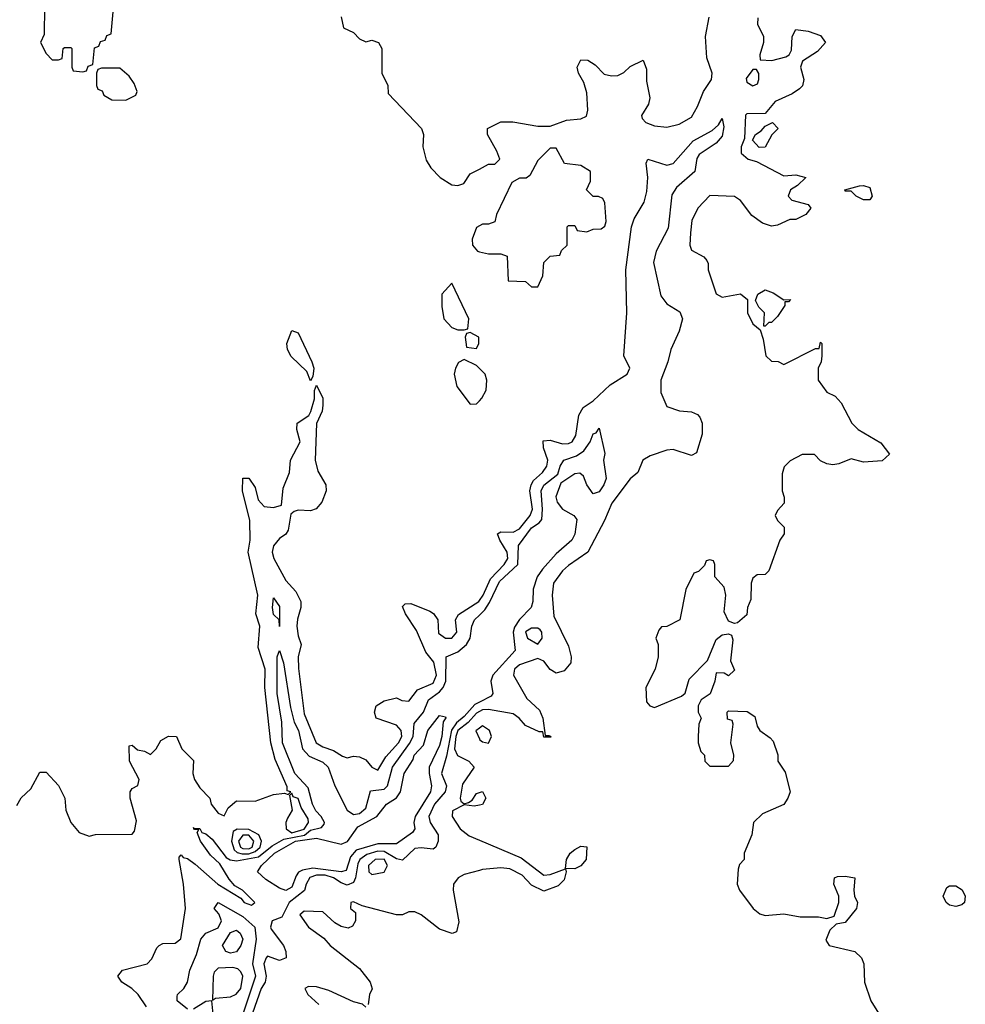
# Model space of a CAD drawing. Header units: inches. Extents: x 2380053 to 2584298, y 380219 to 546618.
# Tile 361 of 656: x 2548504 to 2551581, y 400118 to 403324. Entities that reach past the tile are written whole.
import ezdxf

# ---------------------------------------------------------------- set-up
doc = ezdxf.new("R2010")
doc.units = ezdxf.units.IN
doc.header["$MEASUREMENT"] = 0
doc.layers.add('C5440', color=7, linetype='Continuous')
doc.layers.add('C5450', color=7, linetype='Continuous')

msp = doc.modelspace()

# ---------------------------------------------------------------- linework, layer by layer
at = {"layer": 'C5440', "color": 2}
for points, elevation in [([(2548584.7, 403364.7), (2548583.6, 403276.4), (2548572, 403250), (2548590, 403214), (2548610, 403194), (2548630, 403194), (2548642, 403198), (2548646, 403230), (2548650, 403234), (2548670, 403234), (2548674, 403230), (2548674, 403170), (2548678, 403158), (2548710, 403154), (2548722, 403158), (2548727.3, 403172.7), (2548742, 403178), (2548747.3, 403232.7), (2548762, 403238), (2548767.3, 403252.7), (2548782, 403258), (2548787.3, 403272.7), (2548802, 403278), (2548808, 403350)], 26), ([(2549550, 403334), (2549558, 403298), (2549590, 403282), (2549610, 403262), (2549630, 403252), (2549650, 403258), (2549672, 403250), (2549682, 403230), (2549682, 403150), (2549702, 403110), (2549703.6, 403083.6), (2549811.3, 402970), (2549818, 402950), (2549816, 402910), (2549827.1, 402867.1), (2549842, 402842), (2549872, 402810), (2549910, 402786), (2549930, 402784.7), (2549948.8, 402791.1), (2549970, 402822), (2550000, 402838)], 26), ([(2550000, 402653), (2549990, 402648), (2549976, 402610), (2549978, 402590), (2549994, 402570), (2550000, 402568.7)], 26), ([(2550000, 402188.3), (2549990, 402198), (2549950, 402218), (2549931.6, 402208.4), (2549922, 402190), (2549918, 402170), (2549926, 402130), (2549970, 402072), (2549990, 402074), (2550000, 402083.6)], 26), ([(2548494.6, 400765.4), (2548508.8, 400791.1), (2548540.4, 400819.6), (2548570, 400874), (2548590, 400874), (2548630.9, 400830.9), (2548651, 400790), (2548654.8, 400750), (2548670.6, 400710.6), (2548698, 400678), (2548730, 400666), (2548750.9, 400670.9), (2548870, 400672), (2548878, 400682), (2548884, 400716), (2548863.6, 400790), (2548863.7, 400810), (2548870, 400821), (2548889, 400831), (2548893.2, 400850), (2548860.9, 400910), (2548860.4, 400959.6), (2548870, 400962), (2548887.1, 400947.1), (2548910, 400942.8), (2548930, 400931.3), (2548948.7, 400950), (2548963.1, 400976.9), (2548988.8, 400991.1), (2549014, 400990), (2549032, 400950), (2549070, 400912), (2549067.3, 400870), (2549073.4, 400850), (2549090, 400822.8), (2549122.8, 400790), (2549127.7, 400770), (2549150, 400741), (2549170, 400732), (2549182, 400758), (2549210, 400781), (2549270, 400779.3), (2549330, 400802), (2549366, 400806), (2549378, 400802), (2549386, 400810), (2549374, 400814), (2549374, 400826), (2549335.2, 400915.2), (2549321.7, 400970), (2549301.5, 401150), (2549303.1, 401210), (2549280.5, 401280.5), (2549285.6, 401350), (2549273, 401390), (2549279.1, 401450), (2549247.8, 401590), (2549254.5, 401630), (2549253.3, 401693.3), (2549229.5, 401790), (2549230, 401832), (2549250, 401831), (2549270, 401801), (2549280.5, 401760.5), (2549299.6, 401739.6), (2549330, 401735.5), (2549356.1, 401743.9), (2549361, 401799), (2549382, 401850), (2549385.1, 401890), (2549416.9, 401950), (2549406.3, 401990), (2549407.3, 402010), (2549444.9, 402035.1), (2549451.8, 402048.2), (2549463, 402090), (2549463.2, 402116.8), (2549470, 402134), (2549490, 402092), (2549490.4, 402069.6), (2549488, 402050), (2549470.4, 402009.6), (2549465.3, 401890), (2549474.1, 401854.1), (2549500.4, 401810), (2549501.6, 401790), (2549487.2, 401752.8), (2549468.7, 401731.3), (2549450, 401725.6), (2549410, 401726.9), (2549396.7, 401723.3), (2549386.1, 401713.9), (2549377.8, 401662.2), (2549370, 401649.3), (2549350, 401635.1), (2549330, 401611.6), (2549325.4, 401590), (2549331.4, 401570), (2549370, 401498), (2549402.3, 401462.3), (2549419.1, 401430), (2549419.1, 401410), (2549407.8, 401372.2), (2549406.3, 401350), (2549410, 401318), (2549420.5, 401290), (2549410.3, 401250), (2549411.7, 401211.7), (2549430, 401064.7), (2549468.6, 400970), (2549490, 400957.1), (2549525.3, 400945.3), (2549554, 400926), (2549570, 400921), (2549590, 400926.8), (2549610, 400924), (2549630, 400914), (2549650, 400890.6), (2549670, 400880.7), (2549695.8, 400924.2), (2549736.4, 400970), (2549747.8, 400990), (2549745.1, 401010), (2549730, 401027), (2549664, 401050), (2549659, 401070), (2549664, 401090), (2549690, 401106.8), (2549730, 401116), (2549747.9, 401107.9), (2549770, 401104.9), (2549798, 401142), (2549850, 401164), (2549860.3, 401190), (2549851.9, 401231.9), (2549825.4, 401265.4), (2549795.4, 401335.4), (2549759, 401390), (2549750, 401414), (2549758, 401422), (2549776.4, 401423.6), (2549838.8, 401398.8), (2549850.5, 401390.5), (2549864.9, 401370), (2549866.9, 401326.9), (2549890, 401310.6), (2549910, 401310.7), (2549926.6, 401330), (2549922, 401370), (2549932.2, 401387.8), (2549997.6, 401430), (2550000, 401433.3)], 22), ([(2549071.2, 400691), (2549090, 400690.6), (2549097.3, 400677.3), (2549110, 400673), (2549130, 400656.4), (2549175.9, 400595.9), (2549188.7, 400588.7), (2549210, 400585.4), (2549281.5, 400598.5), (2549325.8, 400634.2), (2549363.7, 400656.3), (2549430.6, 400669.4), (2549450, 400685.1), (2549486.2, 400693.8), (2549494.7, 400705.3), (2549496.4, 400710), (2549485.6, 400730), (2549467.9, 400747.9), (2549456.5, 400770), (2549442.9, 400822.8), (2549399.8, 400870), (2549359.8, 400970), (2549356.6, 401036.6), (2549342, 401130), (2549342, 401250), (2549349.3, 401270.7), (2549362, 401230), (2549384.9, 401084.9), (2549397, 401037), (2549411.2, 401010), (2549424, 400950), (2549446.1, 400926.1), (2549490, 400906.5), (2549507.6, 400890), (2549529.5, 400829.5), (2549570, 400750.4), (2549590, 400736.9), (2549610, 400740.2), (2549630, 400757.1), (2549646, 400814), (2549690, 400819.1), (2549700.9, 400830), (2549717.3, 400890), (2549772.9, 400967.1), (2549783.9, 400990), (2549787.3, 401032.7), (2549817.6, 401070), (2549834.7, 401110), (2549870, 401135.8), (2549882.2, 401150), (2549890.7, 401170), (2549891.8, 401250), (2549930, 401266.5), (2549958, 401290), (2549969.8, 401310), (2549975.6, 401350), (2549984, 401370), (2550000, 401385.7)], 18), ([(2550000, 401102.2), (2549985.2, 401094.8), (2549950, 401055), (2549925.2, 401034.8), (2549908.8, 401011.2), (2549893.2, 400926.8), (2549876.2, 400870), (2549892.8, 400830), (2549889, 400810), (2549853.8, 400770), (2549835.8, 400730), (2549839.6, 400710), (2549866, 400670), (2549866.3, 400650), (2549858.4, 400630), (2549850, 400623.5), (2549810, 400628), (2549790, 400625.6), (2549750, 400587.9), (2549730, 400591.7), (2549690, 400616.2), (2549670, 400617.1), (2549634, 400606), (2549611.2, 400590), (2549603.9, 400576.1), (2549596.6, 400530), (2549590, 400515.1), (2549570, 400506.6), (2549550, 400513.6), (2549525.7, 400530), (2549498.5, 400538.5), (2549470, 400539.3), (2549448.3, 400531.7), (2549436, 400510), (2549431.1, 400488.9), (2549380.7, 400450), (2549357.5, 400402.5), (2549326, 400390), (2549320.3, 400370), (2549322.9, 400362.8), (2549363, 400310), (2549370.6, 400290), (2549370.8, 400270), (2549350, 400260.9), (2549310, 400275.1), (2549306, 400270), (2549298.7, 400250), (2549306.2, 400210), (2549303.2, 400190), (2549290, 400169.6), (2549262, 400090)], 18), ([(2550000, 401071.7), (2549990, 401066.2), (2549963.7, 401036.3), (2549930.2, 401010), (2549923.4, 400990), (2549918.9, 400950), (2549928.8, 400928.8), (2549966, 400910), (2549983, 400890), (2549944.9, 400835.1), (2549937.3, 400790), (2549939.6, 400779.6), (2549950, 400771), (2549964.7, 400775.3), (2549976.5, 400783.5), (2549990, 400804.7), (2550000, 400807.7)], 22), ([(2550000, 401017.4), (2549988.5, 401008.5), (2550000, 400982.4)], 26), ([(2550000, 400767.1), (2549983.2, 400763.2), (2549950, 400768), (2549912, 400748), (2549911.3, 400730), (2549937.3, 400690), (2549967, 400667), (2550000, 400653)], 22), ([(2548917.2, 400110), (2548889.2, 400150), (2548869.4, 400170), (2548836, 400190), (2548824, 400210), (2548839, 400230), (2548919, 400250), (2548934, 400266), (2548950, 400302), (2548958, 400310), (2548970, 400316), (2549010, 400318), (2549028.8, 400331.1), (2549043.7, 400430), (2549037.2, 400510), (2549022.7, 400590), (2549022.7, 400597.3), (2549030, 400604.7), (2549036.3, 400596.3), (2549050, 400592.7), (2549074.7, 400574.7), (2549149.2, 400509.2), (2549224.2, 400464.2), (2549234.8, 400450), (2549258.9, 400441.1), (2549269, 400450), (2549229, 400490), (2549204.2, 400504.2), (2549185.6, 400525.6), (2549155.8, 400575.8), (2549124.5, 400604.5), (2549092.7, 400650), (2549082, 400678), (2549087.3, 400687.3), (2549072.7, 400687.3), (2549071.2, 400691)], 18), ([(2550000, 400554.4), (2549950, 400541.2), (2549931.3, 400530), (2549916, 400510), (2549914.8, 400490), (2549933.4, 400386.6), (2549925.4, 400354.6), (2549910.8, 400349.2), (2549870, 400362.7), (2549810, 400409.2), (2549790, 400419), (2549770, 400419), (2549750, 400409.2), (2549730, 400409.2), (2549619, 400439), (2549590, 400452.3), (2549582, 400450), (2549581, 400430), (2549596.8, 400416.8), (2549597.3, 400390), (2549587.3, 400372.7), (2549573.4, 400366.6), (2549550, 400372.3), (2549530, 400383.7), (2549490, 400419.3), (2549430, 400421.2), (2549416, 400410), (2549443.7, 400370), (2549493.7, 400333.7), (2549514.9, 400310), (2549610, 400235.5), (2549644, 400190), (2549650.8, 400169.2), (2549642, 400150), (2549638, 400118)], 22), ([(2549050, 400103), (2549017, 400130), (2549016.5, 400143.5), (2549017.2, 400150), (2549038, 400170), (2549049.7, 400190.3), (2549058, 400230), (2549079.4, 400280.6), (2549093.3, 400330), (2549110, 400350.3), (2549150, 400367.6), (2549161.3, 400390), (2549152.5, 400412.5), (2549137.2, 400430), (2549150, 400450.3), (2549230, 400404.4), (2549268.8, 400370), (2549273.6, 400330), (2549262, 400250), (2549271.7, 400210), (2549231.4, 400090)], 14), ([(2549630, 400109), (2549619.3, 400119.3), (2549590, 400126.6), (2549510, 400163.7), (2549470, 400175.1), (2549443.5, 400176.5), (2549432, 400170), (2549442, 400150), (2549478, 400118)], 22), ([(2549135, 400075), (2549129.3, 400129.3), (2549110, 400128), (2549070, 400103.1)], 14)]:
    msp.add_lwpolyline(points, dxfattribs=dict(at, elevation=elevation))
for points, elevation in [([(2548830, 403166), (2548770, 403166), (2548758, 403162), (2548754, 403150), (2548754, 403110), (2548758, 403098), (2548772.7, 403092.7), (2548778, 403078), (2548803.6, 403063.6), (2548850, 403062), (2548882, 403078), (2548886, 403090), (2548876.4, 403116.4), (2548860.4, 403140.4)], 26), ([(2549910, 402466), (2549878, 402430), (2549878, 402390), (2549884.7, 402350), (2549910, 402322), (2549930, 402314), (2549950, 402314), (2549962, 402318), (2549966, 402350)], 26), ([(2549450, 402148), (2549438.6, 402178.6), (2549387.7, 402227.7), (2549376, 402250), (2549373.2, 402270), (2549390, 402312), (2549410, 402304.7), (2549454.8, 402210), (2549461, 402190), (2549458, 402162)], 22), ([(2549970, 402306), (2549958, 402302), (2549954, 402290), (2549958, 402258), (2549990, 402254), (2549998, 402270), (2549998, 402290)], 26), ([(2549350, 401348), (2549348, 401370), (2549330, 401388), (2549326.9, 401410), (2549330, 401442), (2549350, 401414)], 18), ([(2549730, 400640.5), (2549670, 400641.4), (2549599.5, 400620.5), (2549580.9, 400599.1), (2549566.1, 400553.9), (2549550, 400549.8), (2549458.1, 400561.9), (2549424.5, 400555.5), (2549411.4, 400548.6), (2549403.4, 400536.6), (2549390, 400499.6), (2549370, 400488.6), (2549350, 400496.2), (2549305.2, 400525.2), (2549277.6, 400550), (2549291.1, 400570), (2549332.9, 400610), (2549401.3, 400650), (2549470, 400659.3), (2549550, 400640.3), (2549571.1, 400648.9), (2549604, 400696), (2549666.6, 400730), (2549697.2, 400770), (2549730, 400790.5), (2549743, 400810), (2549755.1, 400870), (2549784.7, 400915.3), (2549788.1, 400930), (2549817.7, 400962.3), (2549832.7, 401010), (2549870, 401058.8), (2549890, 401054), (2549891, 401051), (2549881.6, 401038.4), (2549877.8, 400990), (2549870, 400961.2), (2549836.5, 400890), (2549836.1, 400870), (2549844.6, 400830), (2549840.3, 400810), (2549791.4, 400730), (2549786.7, 400710), (2549790.4, 400690), (2549782.4, 400677.6)], 14), ([(2549390, 400806), (2549382, 400798), (2549391, 400750), (2549375, 400725), (2549370.1, 400710), (2549371, 400690), (2549390, 400677.2), (2549430, 400688.6), (2549443.8, 400710), (2549442.6, 400722.6), (2549419.5, 400759.5), (2549410, 400788.7), (2549393.6, 400793.6)], 22), ([(2549071.2, 400691), (2549070, 400694), (2549071, 400691)], 18), ([(2549211.4, 400688.6), (2549198.6, 400681.4), (2549193.4, 400650), (2549201.8, 400621.8), (2549212.2, 400612.2), (2549227.9, 400607.9), (2549250, 400608.8), (2549270, 400615.5), (2549286.2, 400630), (2549291.1, 400650), (2549282.2, 400670), (2549250, 400687.2)], 22), ([(2549250, 400669.1), (2549230, 400669), (2549215.6, 400650), (2549222.6, 400630), (2549230, 400625.3), (2549250, 400624.3), (2549260.6, 400630), (2549265.8, 400650)], 26), ([(2549690, 400590.5), (2549661.3, 400590), (2549639.5, 400570), (2549640.7, 400550), (2549650, 400540.7), (2549690, 400548.9), (2549700.9, 400570)], 22), ([(2549190, 400284.5), (2549175.3, 400290), (2549163.7, 400310), (2549190, 400352.2), (2549210, 400359.5), (2549221.6, 400350), (2549230.2, 400330), (2549223.8, 400310), (2549210, 400289.4)], 10), ([(2549198, 400238), (2549150, 400236.4), (2549137.4, 400222.6), (2549133.4, 400210), (2549132, 400132), (2549141.2, 400138.9), (2549190, 400143), (2549208.2, 400151.8), (2549223.2, 400170), (2549229.8, 400209.8), (2549224, 400224), (2549213.8, 400233.8)], 14)]:
    msp.add_lwpolyline(points, close=True, dxfattribs=dict(at, elevation=elevation))
at = {"layer": 'C5450', "color": 2}
for points, elevation in [([(2550000, 402838), (2550030, 402854), (2550050, 402854), (2550066, 402870), (2550056.4, 402896.4), (2550026, 402950), (2550026, 402970), (2550070, 402991.3), (2550108.8, 402991.1), (2550190, 402978), (2550230, 402978), (2550283.1, 402996.9), (2550330, 403001), (2550348, 403010), (2550353.2, 403030), (2550350, 403086), (2550340.2, 403120.2), (2550322, 403150), (2550318, 403170), (2550330, 403194), (2550352.7, 403192.7), (2550376.9, 403176.9), (2550406.4, 403146.4), (2550430, 403141), (2550450, 403142), (2550470, 403152), (2550490, 403172), (2550532.7, 403192.7), (2550543.6, 403163.6), (2550543.5, 403123.5), (2550554.8, 403070), (2550550.7, 403049.3), (2550527.5, 403012.5), (2550530, 403002), (2550542, 402990), (2550570, 402978.8), (2550610, 402974.8), (2550650, 402984), (2550690, 403007.3), (2550710, 403042), (2550729, 403090), (2550754.7, 403130), (2550757.6, 403150), (2550739.5, 403199.5), (2550735.6, 403270), (2550747.7, 403332.3)], 26), ([(2550906, 403330), (2550904.7, 403310), (2550924.7, 403270), (2550924.7, 403250), (2550912, 403210), (2550914, 403194), (2550951.6, 403191.6), (2550997.2, 403202.8), (2551008, 403210), (2551015.3, 403224.7), (2551018, 403270), (2551030, 403292), (2551070, 403286.8), (2551110, 403272.7), (2551126, 403250), (2551099.9, 403220.1), (2551051, 403189), (2551044.7, 403170), (2551056, 403130), (2551050.9, 403109.1), (2551041, 403099), (2551017.6, 403082.4), (2550962.4, 403057.6), (2550930, 403019.3), (2550870, 403017.2), (2550866.2, 403013.8), (2550862.8, 402937.2), (2550851.3, 402910), (2550852, 402890), (2550874, 402870), (2550902, 402862), (2550990, 402816), (2551030, 402818.8), (2551062, 402810), (2551035.3, 402784.7), (2551012, 402770), (2551004.7, 402750), (2551016.9, 402736.9), (2551070, 402722), (2551078, 402710), (2551062, 402690), (2551030, 402673.2), (2551010, 402673.2), (2550970, 402655.1), (2550950, 402652), (2550921.3, 402661.3), (2550886.2, 402686.2), (2550850, 402735.3), (2550830, 402749), (2550750, 402752), (2550711, 402710), (2550691.3, 402670), (2550686.8, 402630), (2550684.7, 402590), (2550690, 402574), (2550730, 402552), (2550739.8, 402539.8), (2550744.7, 402530), (2550744.7, 402510), (2550770, 402432), (2550790, 402421), (2550850, 402432), (2550872.7, 402412.7), (2550872, 402370), (2550890, 402334), (2550914, 402314), (2550923.6, 402283.6), (2550932, 402230), (2550950, 402212), (2550971.6, 402211.6), (2550990, 402202), (2551094, 402254), (2551106, 402254), (2551110, 402274), (2551114, 402270), (2551114, 402230), (2551112, 402210), (2551102, 402190), (2551102, 402150), (2551130, 402112), (2551158, 402098), (2551176.9, 402076.9), (2551212, 402010), (2551232, 401990), (2551306.4, 401946.4), (2551334, 401910), (2551310, 401888), (2551250, 401884), (2551210, 401894), (2551170, 401878), (2551150, 401875.3), (2551130, 401878), (2551110, 401888), (2551090, 401908), (2551050, 401908), (2551011.6, 401888.4), (2550991.6, 401868.4), (2550985.4, 401845.4), (2550984.7, 401790), (2550992, 401770), (2550992, 401750), (2550970, 401726), (2550962, 401710), (2550970, 401694), (2550991.6, 401671.6), (2550992, 401650), (2550978, 401630), (2550942, 401530), (2550930, 401518), (2550903.6, 401516.4), (2550890, 401506), (2550884.7, 401490), (2550883.6, 401436.4), (2550872, 401410), (2550870, 401386), (2550839.6, 401360.4), (2550830, 401358), (2550810, 401366), (2550796.4, 401396.4), (2550802, 401450), (2550796.4, 401476.4), (2550766, 401510), (2550766, 401550), (2550762, 401562), (2550750, 401566), (2550738, 401562), (2550732.7, 401547.3), (2550712.7, 401527.3), (2550698, 401522), (2550671.2, 401468.9), (2550652, 401370), (2550610, 401348), (2550592.7, 401347.3), (2550583.6, 401336.4), (2550574, 401310), (2550582, 401290), (2550582, 401250), (2550572, 401210), (2550542, 401150), (2550543.6, 401103.6), (2550554, 401090), (2550570, 401084.7), (2550658, 401122), (2550669, 401131), (2550682.7, 401177.3), (2550742.7, 401237.3), (2550770, 401306), (2550790, 401321), (2550810, 401324.7), (2550819.8, 401319.8), (2550824.7, 401304.7), (2550816.9, 401236.9), (2550830, 401206), (2550810, 401188), (2550796.4, 401196.4), (2550770, 401198), (2550766, 401170), (2550750.7, 401129.3), (2550722, 401110), (2550712, 401090), (2550712, 401070), (2550722, 401050), (2550714, 401030), (2550712, 400990), (2550712, 400970), (2550721, 400941), (2550732, 400930), (2550734, 400910), (2550750, 400894), (2550810, 400894), (2550827.3, 400912.7), (2550828, 400930), (2550818, 400970), (2550826, 401030), (2550822, 401042), (2550807.3, 401047.3), (2550806, 401070), (2550810, 401074), (2550871.6, 401071.6), (2550896, 401056), (2550903.6, 401023.6), (2550912, 401010), (2550946.4, 400986.4), (2550955.3, 400975.3), (2550970.9, 400930.9), (2550971.3, 400910), (2550994.4, 400874.4), (2551010.7, 400810.7), (2551004, 400790), (2550990, 400769.4), (2550921, 400739), (2550892, 400710), (2550886, 400670), (2550862, 400610), (2550862, 400590), (2550846.4, 400573.6), (2550842, 400558), (2550838.8, 400510), (2550846, 400490), (2550890.7, 400430), (2550912.5, 400412.5), (2550930, 400407.7), (2550990, 400413.4), (2551043.5, 400403.5), (2551103.5, 400403.5), (2551130, 400398), (2551154.6, 400405.4), (2551169, 400450), (2551169, 400470), (2551153.2, 400510), (2551155.3, 400530), (2551165.1, 400534.9), (2551190, 400535.5), (2551222, 400530), (2551218.8, 400490), (2551221, 400470), (2551230.6, 400450), (2551226.8, 400430), (2551190, 400385.2), (2551161, 400379), (2551140.5, 400359.5), (2551127.5, 400327.5), (2551138, 400310), (2551222, 400290), (2551242.8, 400270), (2551250.8, 400250), (2551253.4, 400190), (2551274, 400130), (2551298.8, 400090)], 26), ([(2550000, 401433.3), (2550012.2, 401450), (2550036.3, 401503.6), (2550080.8, 401550), (2550093, 401570), (2550090.7, 401590), (2550066, 401630), (2550059.3, 401650), (2550070, 401656.4), (2550110, 401655.5), (2550130, 401666), (2550165, 401710), (2550172.9, 401730), (2550164.4, 401790), (2550168.7, 401810), (2550176.2, 401823.8), (2550205.1, 401850), (2550219.2, 401870), (2550222.2, 401890), (2550208, 401930), (2550207.5, 401952.5), (2550230, 401954.9), (2550270, 401943.6), (2550290, 401944), (2550302, 401950), (2550313.7, 401970), (2550323, 402037), (2550338, 402062), (2550370, 402083), (2550425.1, 402134.9), (2550481.2, 402170), (2550489.2, 402190), (2550469.5, 402230), (2550479.7, 402370), (2550476.4, 402510), (2550495.1, 402650), (2550503.8, 402676.2), (2550535.8, 402730), (2550545.1, 402765.1), (2550547.6, 402810), (2550542.7, 402857.3), (2550548, 402870), (2550610, 402850.4), (2550630, 402855.5), (2550696, 402930), (2550756.9, 402963.1), (2550778, 402982), (2550790, 403002), (2550795.2, 402975.2), (2550790, 402945.2), (2550770, 402922), (2550715.2, 402884.8), (2550707.7, 402872.3), (2550700.5, 402830), (2550641.7, 402778.3), (2550626.3, 402753.7), (2550614.4, 402645.6), (2550574.9, 402570), (2550566.7, 402533.3), (2550590, 402424.7), (2550610, 402398.8), (2550652.5, 402372.5), (2550660.7, 402350), (2550650.4, 402309.6), (2550622.8, 402250), (2550613, 402210), (2550590.4, 402150), (2550590.6, 402110), (2550610, 402064.7), (2550650.6, 402050.6), (2550690, 402047.3), (2550710, 402038.8), (2550717.3, 402030), (2550724.9, 402010), (2550724.9, 401975.1), (2550706, 401914), (2550690, 401905.2), (2550630, 401925.1), (2550610, 401922.9), (2550555.9, 401904.1), (2550531.3, 401890), (2550516, 401850), (2550490, 401829.2), (2550430.4, 401750), (2550406.6, 401693.4), (2550352.4, 401590), (2550290, 401547.6), (2550270, 401529.6), (2550241.3, 401490), (2550236.5, 401450), (2550242, 401382), (2550290, 401284.7), (2550298.4, 401250), (2550297.1, 401230), (2550275.8, 401204.2), (2550250, 401197), (2550230, 401209), (2550210, 401236), (2550190, 401244.5), (2550130, 401224.2), (2550114.4, 401210), (2550110.4, 401190), (2550154.6, 401114.6), (2550195.8, 401075.8), (2550206.8, 401050), (2550214, 400994), (2550226, 400994), (2550231, 400991), (2550232, 400988), (2550210, 400988.7), (2550206, 401006), (2550194, 401006), (2550150, 401026), (2550129.5, 401050), (2550110, 401064.2), (2550030, 401078.6), (2550010, 401077.3), (2550000, 401071.7)], 22), ([(2550000, 402568.7), (2550030, 402562), (2550070, 402562), (2550090, 402554), (2550094, 402474), (2550150, 402472), (2550170, 402454), (2550190, 402454), (2550206, 402490), (2550210, 402534), (2550230, 402554), (2550262, 402558), (2550267.3, 402572.7), (2550286, 402590), (2550286, 402650), (2550290, 402654), (2550310, 402654), (2550318, 402638), (2550350, 402634), (2550370, 402642), (2550396.4, 402643.6), (2550408.4, 402651.6), (2550412.9, 402667.1), (2550408, 402728), (2550402, 402742), (2550388, 402748), (2550370, 402748.7), (2550348, 402770), (2550362, 402798), (2550362, 402830), (2550330, 402849.2), (2550276.4, 402856.4), (2550250, 402906), (2550230, 402906), (2550190, 402866), (2550163.6, 402816.4), (2550151.6, 402808.4), (2550130, 402808), (2550105.4, 402794.6), (2550056, 402690), (2550050, 402666), (2550030, 402658), (2550010, 402658), (2550000, 402653)], 26), ([(2550000, 402083.6), (2550008.4, 402091.6), (2550022, 402118), (2550024, 402150), (2550019, 402170), (2550000, 402188.3)], 26), ([(2550000, 401385.7), (2550017.3, 401402.7), (2550033.3, 401426.7), (2550065.1, 401494.9), (2550125.4, 401550), (2550127.3, 401612.7), (2550170, 401670.2), (2550194.2, 401685.8), (2550202.6, 401697.4), (2550204.8, 401730), (2550200.4, 401790), (2550210, 401808.2), (2550255.6, 401844.4), (2550263.1, 401870), (2550275.1, 401890), (2550316.2, 401903.8), (2550339.6, 401920.4), (2550360.5, 401950), (2550370, 401976), (2550380.4, 401979.6), (2550390, 401994), (2550408.1, 401911.9), (2550403.8, 401890), (2550412, 401830), (2550404.9, 401810), (2550390, 401787), (2550370, 401780.9), (2550350, 401809.4), (2550338.5, 401838.5), (2550327.2, 401847.2), (2550310, 401846), (2550265.1, 401814.9), (2550248.8, 401771.1), (2550252.8, 401752.8), (2550270, 401730.4), (2550306.8, 401710), (2550316.5, 401696.5), (2550310, 401649.2), (2550300.4, 401630), (2550250, 401585.6), (2550204.8, 401535.2), (2550188.2, 401510), (2550174.9, 401470), (2550173.7, 401430), (2550168.4, 401410), (2550130, 401371.3), (2550114.2, 401345.8), (2550110.2, 401330), (2550116.5, 401270), (2550044, 401190), (2550036.9, 401170), (2550043.7, 401130), (2550038.4, 401121.6), (2550000, 401102.2)], 18), ([(2550000, 400982.4), (2550000.7, 400980.7), (2550010, 400973.4), (2550030, 400968.7), (2550039.7, 400990), (2550032.8, 401010), (2550010, 401025.1), (2550000, 401017.4)], 26), ([(2550000, 400807.7), (2550010, 400810.8), (2550021, 400790), (2550010, 400769.3), (2550000, 400767.1)], 22), ([(2550000, 400653), (2550135.5, 400595.5), (2550210, 400538.8), (2550230, 400541), (2550279.6, 400559.6), (2550282, 400550), (2550275.9, 400524.1), (2550255.9, 400504.1), (2550210, 400486.6), (2550170, 400506), (2550138.9, 400538.9), (2550099.5, 400559.5), (2550070, 400562.9), (2550010, 400557), (2550000, 400554.4)], 22)]:
    msp.add_lwpolyline(points, dxfattribs=dict(at, elevation=elevation))
for points, elevation in [([(2550902, 403162), (2550890, 403162), (2550867.5, 403132.5), (2550870, 403121), (2550890, 403108.5), (2550904.7, 403115.3), (2550909.2, 403130), (2550908.8, 403148.9)], 26), ([(2550910, 402908), (2550888.4, 402931.6), (2550898, 402950), (2550917.2, 402962.8), (2550930, 402978), (2550954, 402990), (2550972, 402970), (2550951, 402949), (2550930, 402908.7)], 26), ([(2551250, 402738), (2551226, 402750), (2551210, 402766), (2551190, 402766), (2551189, 402770), (2551236.4, 402783.6), (2551250, 402784.7), (2551270, 402778), (2551278, 402750), (2551270, 402738)], 26), ([(2550990, 402412), (2551012.7, 402412.7), (2551006, 402406), (2550994, 402406), (2550994, 402394), (2550970, 402358), (2550950, 402338), (2550942, 402338), (2550930, 402326), (2550926, 402326), (2550928, 402370), (2550908.7, 402388.7), (2550898, 402410), (2550906, 402430), (2550930, 402444.7), (2550955.3, 402435.3)], 26), ([(2550170, 401342.9), (2550150, 401331.6), (2550156.3, 401310), (2550190, 401290.8), (2550203.7, 401310), (2550202.7, 401330), (2550197.2, 401337.2), (2550190, 401342.7)], 22), ([(2550310, 400559.3), (2550280.4, 400560.4), (2550283.7, 400590), (2550295.1, 400610), (2550310, 400623), (2550330, 400633), (2550350, 400630.8), (2550347.3, 400590), (2550330, 400569.3)], 22), ([(2551550, 400437.2), (2551530, 400441.2), (2551519, 400450), (2551509.2, 400470.8), (2551521.2, 400498.8), (2551530, 400504.7), (2551550, 400504.7), (2551570.7, 400490.7), (2551581, 400470), (2551578, 400450), (2551570, 400442)], 26)]:
    msp.add_lwpolyline(points, close=True, dxfattribs=dict(at, elevation=elevation))

doc.saveas('drawing.dxf')
